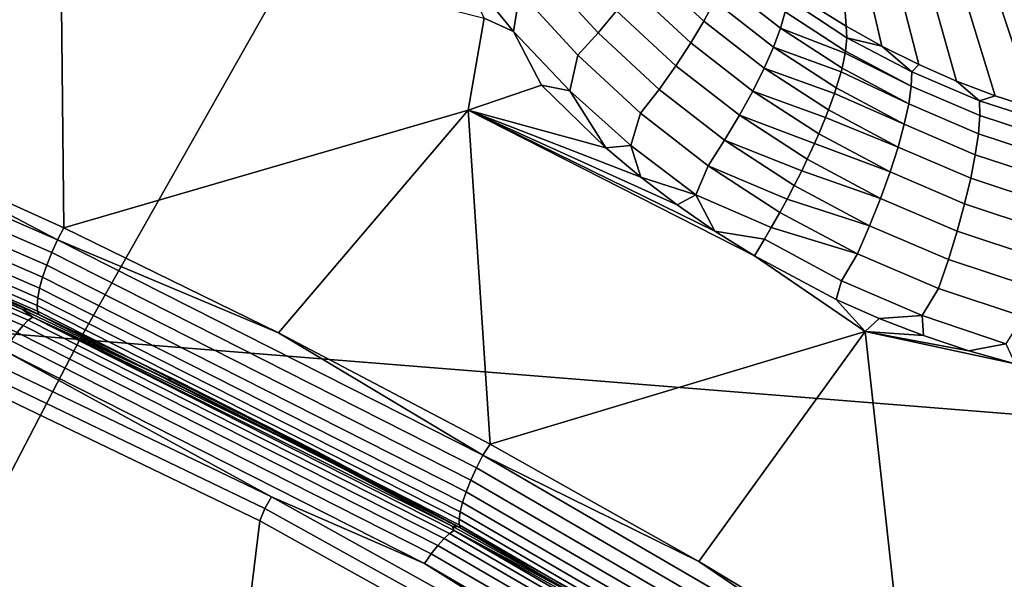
# Model space of a CAD drawing. Header units: metres. Extents: x -240 to 45, y -77 to 27.
# Tile 288 of 656: x -211.373 to -210.095, y 9.664 to 10.391. Entities that reach past the tile are written whole.
import ezdxf

# ---------------------------------------------------------------- set-up
doc = ezdxf.new("R2010")
doc.units = ezdxf.units.M
doc.layers.add('solid_102011X2', color=7, linetype='CONTINUOUS')

msp = doc.modelspace()

# ---------------------------------------------------------------- linework, layer by layer
at = {"layer": 'solid_102011X2'}
for points in [[(-211.598251, 10.248373, 270.991486), (-211.884018, 10.367958, 271.062836), (-211.861893, 10.762074, 271.149048), (-211.320145, 10.532145, 271.012665)], [(-210.967728, 10.553587, 311.023804), (-212.413513, 10.679108, 309.418457), (-212.745667, 10.093741, 309.667725), (-211.294891, 9.975273, 311.271484)], [(-210.345642, 10.410507, 270.574066), (-210.356506, 10.652555, 269.691956), (-210.317688, 10.630888, 269.682373), (-210.300446, 10.382166, 270.562042)], [(-210.253906, 10.356115, 270.550446), (-210.317688, 10.630888, 269.682373), (-210.277725, 10.611409, 269.672729), (-210.206055, 10.332376, 270.539215)], [(-210.253906, 10.356115, 270.550446), (-210.300446, 10.382166, 270.562042), (-210.317688, 10.630888, 269.682373)], [(-210.206055, 10.332376, 270.539215), (-210.277725, 10.611409, 269.672729), (-210.236771, 10.594175, 269.663086), (-210.157013, 10.310991, 270.528473)], [(-210.157013, 10.310991, 270.528473), (-210.236771, 10.594175, 269.663086), (-210.194916, 10.579237, 269.653412), (-210.106903, 10.292036, 270.518127)], [(-210.106903, 10.292036, 270.518127), (-210.194916, 10.579237, 269.653412), (-210.152298, 10.566638, 269.643768), (-210.055862, 10.275556, 270.50824)], [(-210.055862, 10.275556, 270.50824), (-210.152298, 10.566638, 269.643768), (-210.109039, 10.556417, 269.634186), (-210.004044, 10.261606, 270.498779)], [(-209.517029, 10.430506, 312.626251), (-210.967728, 10.553587, 311.023804), (-211.294891, 9.975273, 311.271484), (-209.839279, 9.85908, 312.872253)], [(-210.004044, 10.261606, 270.498779), (-210.109039, 10.556417, 269.634186), (-210.065247, 10.548602, 269.624695), (-209.951599, 10.250216, 270.489746)], [(-211.315872, 10.120371, 270.921021), (-211.598251, 10.248373, 270.991486), (-211.320145, 10.532145, 271.012665)], [(-211.315872, 10.120371, 270.921021), (-211.320145, 10.532145, 271.012665), (-210.770264, 10.392758, 270.898224), (-210.790924, 10.273147, 270.879456)], [(-210.542099, 10.480605, 270.767548), (-210.470993, 10.414652, 270.743866), (-210.484833, 10.388639, 270.771393), (-210.557663, 10.456103, 270.795532)], [(-210.668869, 10.479681, 270.864868), (-210.598145, 10.40204, 270.839264), (-210.622345, 10.373455, 270.854218), (-210.69519, 10.453384, 270.880402)], [(-210.799271, 10.458217, 270.91391), (-210.732056, 10.375249, 270.888428), (-210.770264, 10.392758, 270.898224)], [(-210.723648, 10.426858, 270.890991), (-210.732056, 10.375249, 270.888428), (-210.799271, 10.458217, 270.91391)], [(-210.557663, 10.456103, 270.795532), (-210.484833, 10.388639, 270.771393), (-210.501678, 10.36056, 270.794952), (-210.576462, 10.429756, 270.81958)], [(-210.453323, 10.45864, 270.678833), (-210.379562, 10.400992, 270.656555), (-210.385437, 10.379602, 270.690216), (-210.460434, 10.438127, 270.71283)], [(-210.69519, 10.453384, 270.880402), (-210.622345, 10.373455, 270.854218), (-210.648605, 10.344519, 270.864197), (-210.723648, 10.426858, 270.890991)], [(-210.576462, 10.429756, 270.81958), (-210.501678, 10.36056, 270.794952), (-210.52124, 10.330921, 270.814056), (-210.598145, 10.40204, 270.839264)], [(-210.460434, 10.438127, 270.71283), (-210.385437, 10.379602, 270.690216), (-210.39447, 10.355005, 270.720886), (-210.470993, 10.414652, 270.743866)], [(-210.723648, 10.426858, 270.890991), (-210.648605, 10.344519, 270.864197), (-210.658737, 10.298228, 270.863007), (-210.732056, 10.375249, 270.888428)], [(-210.376938, 10.418788, 270.620453), (-210.299271, 10.366925, 270.60202), (-210.300949, 10.349777, 270.635223), (-210.379562, 10.400992, 270.656555)], [(-210.299271, 10.366925, 270.60202), (-210.376938, 10.418788, 270.620453), (-210.345642, 10.410507, 270.574066), (-210.300446, 10.382166, 270.562042)], [(-210.470993, 10.414652, 270.743866), (-210.39447, 10.355005, 270.720886), (-210.406494, 10.327644, 270.747955), (-210.484833, 10.388639, 270.771393)], [(-210.732056, 10.375249, 270.888428), (-210.695709, 10.305779, 270.87088), (-210.790924, 10.273147, 270.879456), (-210.770264, 10.392758, 270.898224)], [(-210.598145, 10.40204, 270.839264), (-210.52124, 10.330921, 270.814056), (-210.543152, 10.300259, 270.8284), (-210.622345, 10.373455, 270.854218)], [(-210.379562, 10.400992, 270.656555), (-210.300949, 10.349777, 270.635223), (-210.301407, 10.347014, 270.639862), (-210.385437, 10.379602, 270.690216)], [(-210.484833, 10.388639, 270.771393), (-210.406494, 10.327644, 270.747955), (-210.42128, 10.298015, 270.770966), (-210.501678, 10.36056, 270.794952)], [(-210.385437, 10.379602, 270.690216), (-210.305573, 10.327606, 270.668579), (-210.306808, 10.322848, 270.674774), (-210.39447, 10.355005, 270.720886)], [(-210.301407, 10.347014, 270.639862), (-210.305573, 10.327606, 270.668579), (-210.385437, 10.379602, 270.690216)], [(-210.299271, 10.366925, 270.60202), (-210.300446, 10.382166, 270.562042), (-210.253906, 10.356115, 270.550446)], [(-210.732056, 10.375249, 270.888428), (-210.658737, 10.298228, 270.863007), (-210.695709, 10.305779, 270.87088)], [(-210.622345, 10.373455, 270.854218), (-210.543152, 10.300259, 270.8284), (-210.567032, 10.269125, 270.837708), (-210.648605, 10.344519, 270.864197)], [(-210.21579, 10.304236, 270.614471), (-210.300949, 10.349777, 270.635223), (-210.299271, 10.366925, 270.60202), (-210.215042, 10.323095, 270.578857)], [(-210.215042, 10.323095, 270.578857), (-210.299271, 10.366925, 270.60202), (-210.253906, 10.356115, 270.550446)], [(-210.501678, 10.36056, 270.794952), (-210.42128, 10.298015, 270.770966), (-210.438583, 10.26665, 270.78949), (-210.52124, 10.330921, 270.814056)], [(-210.39447, 10.355005, 270.720886), (-210.313019, 10.302011, 270.698853), (-210.315369, 10.294919, 270.706055), (-210.406494, 10.327644, 270.747955)], [(-210.306808, 10.322848, 270.674774), (-210.313019, 10.302011, 270.698853), (-210.39447, 10.355005, 270.720886)], [(-210.215042, 10.323095, 270.578857), (-210.253906, 10.356115, 270.550446), (-210.206055, 10.332376, 270.539215)], [(-211.891113, 10.351936, 271.061462), (-211.324112, 10.104981, 270.919952), (-211.331497, 10.088248, 270.921906), (-211.897568, 10.334795, 271.063171)], [(-211.891113, 10.351936, 271.061462), (-211.598251, 10.248373, 270.991486), (-211.324112, 10.104981, 270.919952)], [(-210.648605, 10.344519, 270.864197), (-210.567032, 10.269125, 270.837708), (-210.579727, 10.22743, 270.837921), (-210.658737, 10.298228, 270.863007)], [(-210.21907, 10.281348, 270.647522), (-210.305573, 10.327606, 270.668579), (-210.301407, 10.347014, 270.639862), (-210.21579, 10.304236, 270.614471)], [(-210.21579, 10.304236, 270.614471), (-210.301407, 10.347014, 270.639862), (-210.300949, 10.349777, 270.635223)], [(-211.897568, 10.334795, 271.063171), (-211.331497, 10.088248, 270.921906), (-211.337936, 10.071815, 270.927063), (-211.903091, 10.317959, 271.068115)], [(-210.52124, 10.330921, 270.814056), (-210.438583, 10.26665, 270.78949), (-210.458084, 10.23412, 270.803192), (-210.543152, 10.300259, 270.8284)], [(-210.406494, 10.327644, 270.747955), (-210.323151, 10.273451, 270.725433), (-210.326935, 10.263796, 270.733093), (-210.42128, 10.298015, 270.770966)], [(-210.315369, 10.294919, 270.706055), (-210.323151, 10.273451, 270.725433), (-210.406494, 10.327644, 270.747955)], [(-210.21907, 10.281348, 270.647522), (-210.306808, 10.322848, 270.674774), (-210.305573, 10.327606, 270.668579)], [(-210.126984, 10.285523, 270.559692), (-210.215042, 10.323095, 270.578857), (-210.206055, 10.332376, 270.539215), (-210.157013, 10.310991, 270.528473)], [(-211.903091, 10.317959, 271.068115), (-211.337936, 10.071815, 270.927063), (-211.343216, 10.056235, 270.935303), (-211.907486, 10.301999, 271.076111)], [(-210.224838, 10.254846, 270.677368), (-210.313019, 10.302011, 270.698853), (-210.306808, 10.322848, 270.674774), (-210.21907, 10.281348, 270.647522)], [(-210.215042, 10.323095, 270.578857), (-210.126984, 10.285523, 270.559692), (-210.12674, 10.266192, 270.595093), (-210.21579, 10.304236, 270.614471)], [(-211.907486, 10.301999, 271.076111), (-211.343216, 10.056235, 270.935303), (-211.347153, 10.042039, 270.94632), (-211.910629, 10.287455, 271.086945)], [(-210.695709, 10.305779, 270.87088), (-210.612, 10.224448, 270.84317), (-210.790924, 10.273147, 270.879456)], [(-210.658737, 10.298228, 270.863007), (-210.612, 10.224448, 270.84317), (-210.695709, 10.305779, 270.87088)], [(-210.224838, 10.254846, 270.677368), (-210.315369, 10.294919, 270.706055), (-210.313019, 10.302011, 270.698853)], [(-210.21579, 10.304236, 270.614471), (-210.12674, 10.266192, 270.595093), (-210.128616, 10.242668, 270.627777), (-210.21907, 10.281348, 270.647522)], [(-210.126984, 10.285523, 270.559692), (-210.157013, 10.310991, 270.528473), (-210.106903, 10.292036, 270.518127)], [(-210.658737, 10.298228, 270.863007), (-210.579727, 10.22743, 270.837921), (-210.612, 10.224448, 270.84317)], [(-210.543152, 10.300259, 270.8284), (-210.458084, 10.23412, 270.803192), (-210.479416, 10.201011, 270.811829), (-210.567032, 10.269125, 270.837708)], [(-210.42128, 10.298015, 270.770966), (-210.3358, 10.242446, 270.747925), (-210.341232, 10.230112, 270.75528), (-210.438583, 10.26665, 270.78949)], [(-210.326935, 10.263796, 270.733093), (-210.3358, 10.242446, 270.747925), (-210.42128, 10.298015, 270.770966)], [(-210.232956, 10.225206, 270.703461), (-210.323151, 10.273451, 270.725433), (-210.315369, 10.294919, 270.706055), (-210.224838, 10.254846, 270.677368)], [(-210.035751, 10.255701, 270.541901), (-210.126984, 10.285523, 270.559692), (-210.106903, 10.292036, 270.518127), (-210.055862, 10.275556, 270.50824)], [(-211.910629, 10.287455, 271.086945), (-211.347153, 10.042039, 270.94632), (-211.349609, 10.029704, 270.959747), (-211.912384, 10.274818, 271.100189)], [(-210.21907, 10.281348, 270.647522), (-210.128616, 10.242668, 270.627777), (-210.132614, 10.215375, 270.657196), (-210.224838, 10.254846, 270.677368)], [(-210.126984, 10.285523, 270.559692), (-210.035751, 10.255701, 270.541901), (-210.034439, 10.23594, 270.577026), (-210.12674, 10.266192, 270.595093)], [(-211.912384, 10.274818, 271.100189), (-211.349609, 10.029704, 270.959747), (-211.350494, 10.019649, 270.975128), (-211.91272, 10.264518, 271.115417)], [(-211.91272, 10.264518, 271.115417), (-211.350494, 10.019649, 270.975128), (-211.349808, 10.012214, 270.991943), (-211.911606, 10.256901, 271.132141)], [(-211.037109, 9.984088, 270.85144), (-211.315872, 10.120371, 270.921021), (-210.790924, 10.273147, 270.879456)], [(-210.762192, 9.839642, 270.782867), (-211.037109, 9.984088, 270.85144), (-210.790924, 10.273147, 270.879456)], [(-210.762192, 9.839642, 270.782867), (-210.790924, 10.273147, 270.879456), (-210.419418, 10.083972, 270.788574), (-210.275589, 9.985989, 270.749725)], [(-210.470535, 10.116031, 270.802002), (-210.419418, 10.083972, 270.788574), (-210.790924, 10.273147, 270.879456)], [(-210.519653, 10.150119, 270.815582), (-210.470535, 10.116031, 270.802002), (-210.790924, 10.273147, 270.879456)], [(-210.566879, 10.186356, 270.829346), (-210.519653, 10.150119, 270.815582), (-210.790924, 10.273147, 270.879456)], [(-210.612, 10.224448, 270.84317), (-210.566879, 10.186356, 270.829346), (-210.790924, 10.273147, 270.879456)], [(-210.567032, 10.269125, 270.837708), (-210.479416, 10.201011, 270.811829), (-210.495438, 10.163131, 270.813354), (-210.579727, 10.22743, 270.837921)], [(-210.438583, 10.26665, 270.78949), (-210.350739, 10.209554, 270.765839), (-210.358002, 10.194554, 270.772217), (-210.458084, 10.23412, 270.803192)], [(-210.341232, 10.230112, 270.75528), (-210.350739, 10.209554, 270.765839), (-210.438583, 10.26665, 270.78949)], [(-210.243301, 10.192966, 270.725372), (-210.3358, 10.242446, 270.747925), (-210.326935, 10.263796, 270.733093), (-210.232956, 10.225206, 270.703461)], [(-210.232956, 10.225206, 270.703461), (-210.326935, 10.263796, 270.733093), (-210.323151, 10.273451, 270.725433)], [(-210.12674, 10.266192, 270.595093), (-210.034439, 10.23594, 270.577026), (-210.034836, 10.21186, 270.609375), (-210.128616, 10.242668, 270.627777)], [(-211.911606, 10.256901, 271.132141), (-211.349808, 10.012214, 270.991943), (-211.347534, 10.00765, 271.009613), (-211.909088, 10.252226, 271.14975)], [(-211.909088, 10.252226, 271.14975), (-211.347534, 10.00765, 271.009613), (-211.740616, 10.182964, 271.126556)], [(-210.224838, 10.254846, 270.677368), (-210.132614, 10.215375, 270.657196), (-210.138626, 10.184806, 270.6828), (-210.232956, 10.225206, 270.703461)], [(-211.929413, 10.238092, 271.089569), (-211.368607, 9.99385, 270.949738), (-211.376099, 9.984756, 270.936859), (-211.936386, 10.228777, 271.076569)], [(-211.922989, 10.244949, 271.104279), (-211.361816, 10.000544, 270.964355), (-211.368607, 9.99385, 270.949738), (-211.929413, 10.238092, 271.089569)], [(-211.917328, 10.249141, 271.120239), (-211.355927, 10.004634, 270.980255), (-211.361816, 10.000544, 270.964355), (-211.922989, 10.244949, 271.104279)], [(-211.917328, 10.249141, 271.120239), (-211.558594, 10.1009, 271.048553), (-211.369339, 10.014539, 271.001373)], [(-211.917328, 10.249141, 271.120239), (-211.369339, 10.014539, 271.001373), (-211.355927, 10.004634, 270.980255)], [(-211.324112, 10.104981, 270.919952), (-211.598251, 10.248373, 270.991486), (-211.315872, 10.120371, 270.921021)], [(-210.243301, 10.192966, 270.725372), (-210.341232, 10.230112, 270.75528), (-210.3358, 10.242446, 270.747925)], [(-210.128616, 10.242668, 270.627777), (-210.034836, 10.21186, 270.609375), (-210.036972, 10.183896, 270.638336), (-210.132614, 10.215375, 270.657196)], [(-210.579727, 10.22743, 270.837921), (-210.566879, 10.186356, 270.829346), (-210.612, 10.224448, 270.84317)], [(-210.579727, 10.22743, 270.837921), (-210.495438, 10.163131, 270.813354), (-210.566879, 10.186356, 270.829346)], [(-210.458084, 10.23412, 270.803192), (-210.367676, 10.175369, 270.7789), (-210.376877, 10.157845, 270.783569), (-210.479416, 10.201011, 270.811829)], [(-210.358002, 10.194554, 270.772217), (-210.367676, 10.175369, 270.7789), (-210.458084, 10.23412, 270.803192)], [(-210.255676, 10.158708, 270.742676), (-210.350739, 10.209554, 270.765839), (-210.341232, 10.230112, 270.75528), (-210.243301, 10.192966, 270.725372)], [(-210.232956, 10.225206, 270.703461), (-210.138626, 10.184806, 270.6828), (-210.146561, 10.151514, 270.704132), (-210.243301, 10.192966, 270.725372)], [(-210.132614, 10.215375, 270.657196), (-210.036972, 10.183896, 270.638336), (-210.040771, 10.152553, 270.663422), (-210.138626, 10.184806, 270.6828)], [(-210.479416, 10.201011, 270.811829), (-210.386322, 10.14051, 270.786865), (-210.397491, 10.120732, 270.789032), (-210.495438, 10.163131, 270.813354)], [(-210.376877, 10.157845, 270.783569), (-210.386322, 10.14051, 270.786865), (-210.479416, 10.201011, 270.811829)], [(-210.255676, 10.158708, 270.742676), (-210.358002, 10.194554, 270.772217), (-210.350739, 10.209554, 270.765839)], [(-210.495438, 10.163131, 270.813354), (-210.519653, 10.150119, 270.815582), (-210.566879, 10.186356, 270.829346)], [(-210.269867, 10.123051, 270.755066), (-210.367676, 10.175369, 270.7789), (-210.358002, 10.194554, 270.772217), (-210.255676, 10.158708, 270.742676)], [(-210.243301, 10.192966, 270.725372), (-210.146561, 10.151514, 270.704132), (-210.156281, 10.116101, 270.720795), (-210.255676, 10.158708, 270.742676)], [(-211.347534, 10.00765, 271.009613), (-211.549774, 10.100378, 271.078949), (-211.740616, 10.182964, 271.126556)], [(-210.269867, 10.123051, 270.755066), (-210.376877, 10.157845, 270.783569), (-210.367676, 10.175369, 270.7789)], [(-210.138626, 10.184806, 270.6828), (-210.040771, 10.152553, 270.663422), (-210.046188, 10.118397, 270.684174), (-210.146561, 10.151514, 270.704132)], [(-210.495438, 10.163131, 270.813354), (-210.470535, 10.116031, 270.802002), (-210.519653, 10.150119, 270.815582)], [(-210.397491, 10.120732, 270.789032), (-210.406326, 10.105606, 270.789581), (-210.470535, 10.116031, 270.802002), (-210.495438, 10.163131, 270.813354)], [(-210.285614, 10.086638, 270.762329), (-210.386322, 10.14051, 270.786865), (-210.376877, 10.157845, 270.783569), (-210.269867, 10.123051, 270.755066)], [(-210.255676, 10.158708, 270.742676), (-210.156281, 10.116101, 270.720795), (-210.167587, 10.079206, 270.732513), (-210.269867, 10.123051, 270.755066)], [(-210.146561, 10.151514, 270.704132), (-210.046188, 10.118397, 270.684174), (-210.053131, 10.082046, 270.700195), (-210.156281, 10.116101, 270.720795)], [(-210.285614, 10.086638, 270.762329), (-210.397491, 10.120732, 270.789032), (-210.386322, 10.14051, 270.786865)], [(-210.269867, 10.123051, 270.755066), (-210.167587, 10.079206, 270.732513), (-210.180298, 10.041496, 270.739044), (-210.285614, 10.086638, 270.762329)], [(-211.324112, 10.104981, 270.919952), (-211.315872, 10.120371, 270.921021), (-211.037109, 9.984088, 270.85144)], [(-210.406326, 10.105606, 270.789581), (-210.419418, 10.083972, 270.788574), (-210.470535, 10.116031, 270.802002)], [(-210.306137, 10.051823, 270.765106), (-210.406326, 10.105606, 270.789581), (-210.397491, 10.120732, 270.789032), (-210.285614, 10.086638, 270.762329)], [(-210.156281, 10.116101, 270.720795), (-210.053131, 10.082046, 270.700195), (-210.061447, 10.044155, 270.711212), (-210.167587, 10.079206, 270.732513)], [(-211.36055, 10.013993, 271.031708), (-211.369339, 10.014539, 271.001373), (-211.558594, 10.1009, 271.048553), (-211.549774, 10.100378, 271.078949)], [(-211.347534, 10.00765, 271.009613), (-211.36055, 10.013993, 271.031708), (-211.549774, 10.100378, 271.078949)], [(-211.324112, 10.104981, 270.919952), (-210.771683, 9.825079, 270.782135), (-210.779984, 9.80881, 270.784302), (-211.331497, 10.088248, 270.921906)], [(-211.324112, 10.104981, 270.919952), (-211.037109, 9.984088, 270.85144), (-210.771683, 9.825079, 270.782135)], [(-210.406326, 10.105606, 270.789581), (-210.306137, 10.051823, 270.765106), (-210.313309, 10.027571, 270.762787), (-210.419418, 10.083972, 270.788574)], [(-211.294891, 9.975273, 311.271484), (-212.745667, 10.093741, 309.667725), (-213.058823, 9.492807, 309.90274), (-211.603363, 9.381544, 311.505005)], [(-211.331497, 10.088248, 270.921906), (-210.779984, 9.80881, 270.784302), (-210.787323, 9.792831, 270.789703), (-211.337936, 10.071815, 270.927063)], [(-210.419418, 10.083972, 270.788574), (-210.313309, 10.027571, 270.762787), (-210.275589, 9.985989, 270.749725)], [(-210.306137, 10.051823, 270.765106), (-210.285614, 10.086638, 270.762329), (-210.180298, 10.041496, 270.739044), (-210.201477, 10.006444, 270.741821)], [(-211.337936, 10.071815, 270.927063), (-210.787323, 9.792831, 270.789703), (-210.793457, 9.777684, 270.798157), (-211.343216, 10.056235, 270.935303)], [(-210.167587, 10.079206, 270.732513), (-210.061447, 10.044155, 270.711212), (-210.071014, 10.005411, 270.71701), (-210.180298, 10.041496, 270.739044)], [(-211.343216, 10.056235, 270.935303), (-210.793457, 9.777684, 270.798157), (-210.798172, 9.763881, 270.809357), (-211.347153, 10.042039, 270.94632)], [(-210.306137, 10.051823, 270.765106), (-210.201477, 10.006444, 270.741821), (-210.257416, 10.002785, 270.750214), (-210.313309, 10.027571, 270.762787)], [(-211.60553, 10.040015, 270.96344), (-211.046219, 9.771225, 270.823975), (-211.054642, 9.756164, 270.821411), (-211.613098, 10.02454, 270.960663)], [(-211.392242, 9.960543, 270.917847), (-211.046219, 9.771225, 270.823975), (-211.60553, 10.040015, 270.96344)], [(-211.347153, 10.042039, 270.94632), (-210.798172, 9.763881, 270.809357), (-210.8013, 9.751887, 270.822968), (-211.349609, 10.029704, 270.959747)], [(-210.201477, 10.006444, 270.741821), (-210.180298, 10.041496, 270.739044), (-210.071014, 10.005411, 270.71701), (-210.092972, 9.969774, 270.719727)], [(-211.613098, 10.02454, 270.960663), (-211.054642, 9.756164, 270.821411), (-211.061493, 9.740082, 270.821564), (-211.619186, 10.008168, 270.960602)], [(-211.349609, 10.029704, 270.959747), (-210.8013, 9.751887, 270.822968), (-210.802734, 9.742111, 270.83847), (-211.350494, 10.019649, 270.975128)], [(-210.313309, 10.027571, 270.762787), (-210.257416, 10.002785, 270.750214), (-210.275589, 9.985989, 270.749725)], [(-211.061493, 9.740082, 270.821564), (-211.199921, 8.608352, 270.856079), (-211.703232, 8.874837, 270.981567), (-211.619186, 10.008168, 270.960602)], [(-211.172958, 9.923842, 270.984924), (-211.181747, 9.924411, 270.95462), (-211.369339, 10.014539, 271.001373), (-211.36055, 10.013993, 271.031708)], [(-211.355927, 10.004634, 270.980255), (-211.369339, 10.014539, 271.001373), (-211.181747, 9.924411, 270.95462)], [(-211.347534, 10.00765, 271.009613), (-211.172958, 9.923842, 270.984924), (-211.36055, 10.013993, 271.031708)], [(-211.350494, 10.019649, 270.975128), (-210.802734, 9.742111, 270.83847), (-210.802444, 9.734882, 270.855377), (-211.349808, 10.012214, 270.991943)], [(-211.349808, 10.012214, 270.991943), (-210.802444, 9.734882, 270.855377), (-210.800446, 9.730446, 270.873138), (-211.347534, 10.00765, 271.009613)], [(-211.347534, 10.00765, 271.009613), (-210.800446, 9.730446, 270.873138), (-211.172958, 9.923842, 270.984924)], [(-211.361816, 10.000544, 270.964355), (-210.815094, 9.723516, 270.828033), (-210.82225, 9.717007, 270.813538), (-211.368607, 9.99385, 270.949738)], [(-211.355927, 10.004634, 270.980255), (-210.808975, 9.727492, 270.843903), (-210.815094, 9.723516, 270.828033), (-211.361816, 10.000544, 270.964355)], [(-211.355927, 10.004634, 270.980255), (-211.181747, 9.924411, 270.95462), (-210.99588, 9.830551, 270.908264)], [(-211.355927, 10.004634, 270.980255), (-210.99588, 9.830551, 270.908264), (-210.811813, 9.732993, 270.862366)], [(-211.355927, 10.004634, 270.980255), (-210.811813, 9.732993, 270.862366), (-210.808975, 9.727492, 270.843903)], [(-210.257416, 10.002785, 270.750214), (-210.199921, 9.980505, 270.737885), (-210.275589, 9.985989, 270.749725)], [(-210.201477, 10.006444, 270.741821), (-210.199921, 9.980505, 270.737885), (-210.257416, 10.002785, 270.750214)], [(-210.201477, 10.006444, 270.741821), (-210.092972, 9.969774, 270.719727), (-210.14093, 9.960846, 270.725891), (-210.199921, 9.980505, 270.737885)], [(-211.376099, 9.984756, 270.936859), (-210.830246, 9.708165, 270.800781), (-210.838806, 9.69726, 270.790192), (-211.384048, 9.97354, 270.926147)], [(-211.368607, 9.99385, 270.949738), (-210.82225, 9.717007, 270.813538), (-210.830246, 9.708165, 270.800781), (-211.376099, 9.984756, 270.936859)], [(-210.771683, 9.825079, 270.782135), (-211.037109, 9.984088, 270.85144), (-210.762192, 9.839642, 270.782867)], [(-210.491409, 9.687147, 270.715302), (-210.762192, 9.839642, 270.782867), (-210.275589, 9.985989, 270.749725)], [(-210.22496, 9.526737, 270.648773), (-210.491409, 9.687147, 270.715302), (-210.275589, 9.985989, 270.749725)], [(-210.22496, 9.526737, 270.648773), (-210.275589, 9.985989, 270.749725), (-210.08075, 9.943951, 270.714233), (-209.775452, 9.671594, 270.62381)], [(-210.14093, 9.960846, 270.725891), (-210.08075, 9.943951, 270.714233), (-210.275589, 9.985989, 270.749725)], [(-210.199921, 9.980505, 270.737885), (-210.14093, 9.960846, 270.725891), (-210.275589, 9.985989, 270.749725)], [(-209.839279, 9.85908, 312.872253), (-211.294891, 9.975273, 311.271484), (-211.603363, 9.381544, 311.505005), (-210.143127, 9.272395, 313.104248)], [(-211.384048, 9.97354, 270.926147), (-210.838806, 9.69726, 270.790192), (-210.847702, 9.684622, 270.782074), (-211.392242, 9.960543, 270.917847)], [(-210.092972, 9.969774, 270.719727), (-210.08075, 9.943951, 270.714233), (-210.14093, 9.960846, 270.725891)], [(-211.392242, 9.960543, 270.917847), (-210.847702, 9.684622, 270.782074), (-211.046219, 9.771225, 270.823975)], [(-210.987122, 9.82996, 270.938568), (-210.99588, 9.830551, 270.908264), (-211.181747, 9.924411, 270.95462), (-211.172958, 9.923842, 270.984924)], [(-210.800446, 9.730446, 270.873138), (-210.987122, 9.82996, 270.938568), (-211.172958, 9.923842, 270.984924)], [(-208.375107, 9.745128, 314.47406), (-209.839279, 9.85908, 312.872253), (-210.143127, 9.272395, 313.104248), (-208.674301, 9.165325, 314.704559)], [(-210.80307, 9.73238, 270.892639), (-210.811813, 9.732993, 270.862366), (-210.99588, 9.830551, 270.908264), (-210.987122, 9.82996, 270.938568)], [(-210.800446, 9.730446, 270.873138), (-210.80307, 9.73238, 270.892639), (-210.987122, 9.82996, 270.938568)], [(-210.771683, 9.825079, 270.782135), (-210.762192, 9.839642, 270.782867), (-210.491409, 9.687147, 270.715302)], [(-210.771683, 9.825079, 270.782135), (-210.235672, 9.513135, 270.648407), (-210.244858, 9.497382, 270.650787), (-210.779984, 9.80881, 270.784302)], [(-210.771683, 9.825079, 270.782135), (-210.491409, 9.687147, 270.715302), (-210.235672, 9.513135, 270.648407)], [(-210.779984, 9.80881, 270.784302), (-210.244858, 9.497382, 270.650787), (-210.253082, 9.481911, 270.656403), (-210.787323, 9.792831, 270.789703)], [(-210.787323, 9.792831, 270.789703), (-210.253082, 9.481911, 270.656403), (-210.260025, 9.467244, 270.665039), (-210.793457, 9.777684, 270.798157)], [(-210.793457, 9.777684, 270.798157), (-210.260025, 9.467244, 270.665039), (-210.265488, 9.453878, 270.676453), (-210.798172, 9.763881, 270.809357)], [(-211.046219, 9.771225, 270.823975), (-210.503006, 9.469377, 270.688538), (-210.512283, 9.454781, 270.686188), (-211.054642, 9.756164, 270.821411)], [(-210.847702, 9.684622, 270.782074), (-210.503006, 9.469377, 270.688538), (-211.046219, 9.771225, 270.823975)], [(-211.054642, 9.756164, 270.821411), (-210.512283, 9.454781, 270.686188), (-210.519867, 9.439021, 270.686523), (-211.061493, 9.740082, 270.821564)], [(-210.8013, 9.751887, 270.822968), (-210.269272, 9.442266, 270.690216), (-210.271255, 9.4328, 270.705841), (-210.802734, 9.742111, 270.83847)], [(-210.798172, 9.763881, 270.809357), (-210.265488, 9.453878, 270.676453), (-210.269272, 9.442266, 270.690216), (-210.8013, 9.751887, 270.822968)], [(-210.519867, 9.439021, 270.686523), (-210.71283, 8.311582, 270.734619), (-211.199921, 8.608352, 270.856079), (-211.061493, 9.740082, 270.821564)], [(-210.802734, 9.742111, 270.83847), (-210.271255, 9.4328, 270.705841), (-210.271362, 9.4258, 270.72287), (-210.802444, 9.734882, 270.855377)], [(-210.808975, 9.727492, 270.843903), (-210.278275, 9.418626, 270.711578), (-210.284607, 9.414775, 270.69577), (-210.815094, 9.723516, 270.828033)], [(-210.620895, 9.631141, 270.847198), (-210.629623, 9.631775, 270.816956), (-210.811813, 9.732993, 270.862366), (-210.80307, 9.73238, 270.892639)], [(-210.808975, 9.727492, 270.843903), (-210.811813, 9.732993, 270.862366), (-210.629623, 9.631775, 270.816956)], [(-210.808975, 9.727492, 270.843903), (-210.629623, 9.631775, 270.816956), (-210.449356, 9.526934, 270.772003)], [(-210.808975, 9.727492, 270.843903), (-210.449356, 9.526934, 270.772003), (-210.278275, 9.418626, 270.711578)], [(-210.800446, 9.730446, 270.873138), (-210.620895, 9.631141, 270.847198), (-210.80307, 9.73238, 270.892639)], [(-210.802444, 9.734882, 270.855377), (-210.271362, 9.4258, 270.72287), (-210.269592, 9.421504, 270.740662), (-210.800446, 9.730446, 270.873138)], [(-210.800446, 9.730446, 270.873138), (-210.269592, 9.421504, 270.740662), (-210.620895, 9.631141, 270.847198)], [(-210.82225, 9.717007, 270.813538), (-210.29213, 9.408473, 270.681335), (-210.300598, 9.399912, 270.668732), (-210.830246, 9.708165, 270.800781)], [(-210.815094, 9.723516, 270.828033), (-210.284607, 9.414775, 270.69577), (-210.29213, 9.408473, 270.681335), (-210.82225, 9.717007, 270.813538)], [(-210.830246, 9.708165, 270.800781), (-210.300598, 9.399912, 270.668732), (-210.309753, 9.389353, 270.658295), (-210.838806, 9.69726, 270.790192)], [(-210.838806, 9.69726, 270.790192), (-210.309753, 9.389353, 270.658295), (-210.319336, 9.377117, 270.65036), (-210.847702, 9.684622, 270.782074)], [(-210.847702, 9.684622, 270.782074), (-210.319336, 9.377117, 270.65036), (-210.503006, 9.469377, 270.688538)], [(-210.235672, 9.513135, 270.648407), (-210.491409, 9.687147, 270.715302), (-210.22496, 9.526737, 270.648773)], [(-209.963104, 9.358542, 270.583405), (-210.22496, 9.526737, 270.648773), (-209.775452, 9.671594, 270.62381)]]:
    msp.add_3dface(points, dxfattribs=at)

doc.saveas('drawing.dxf')
